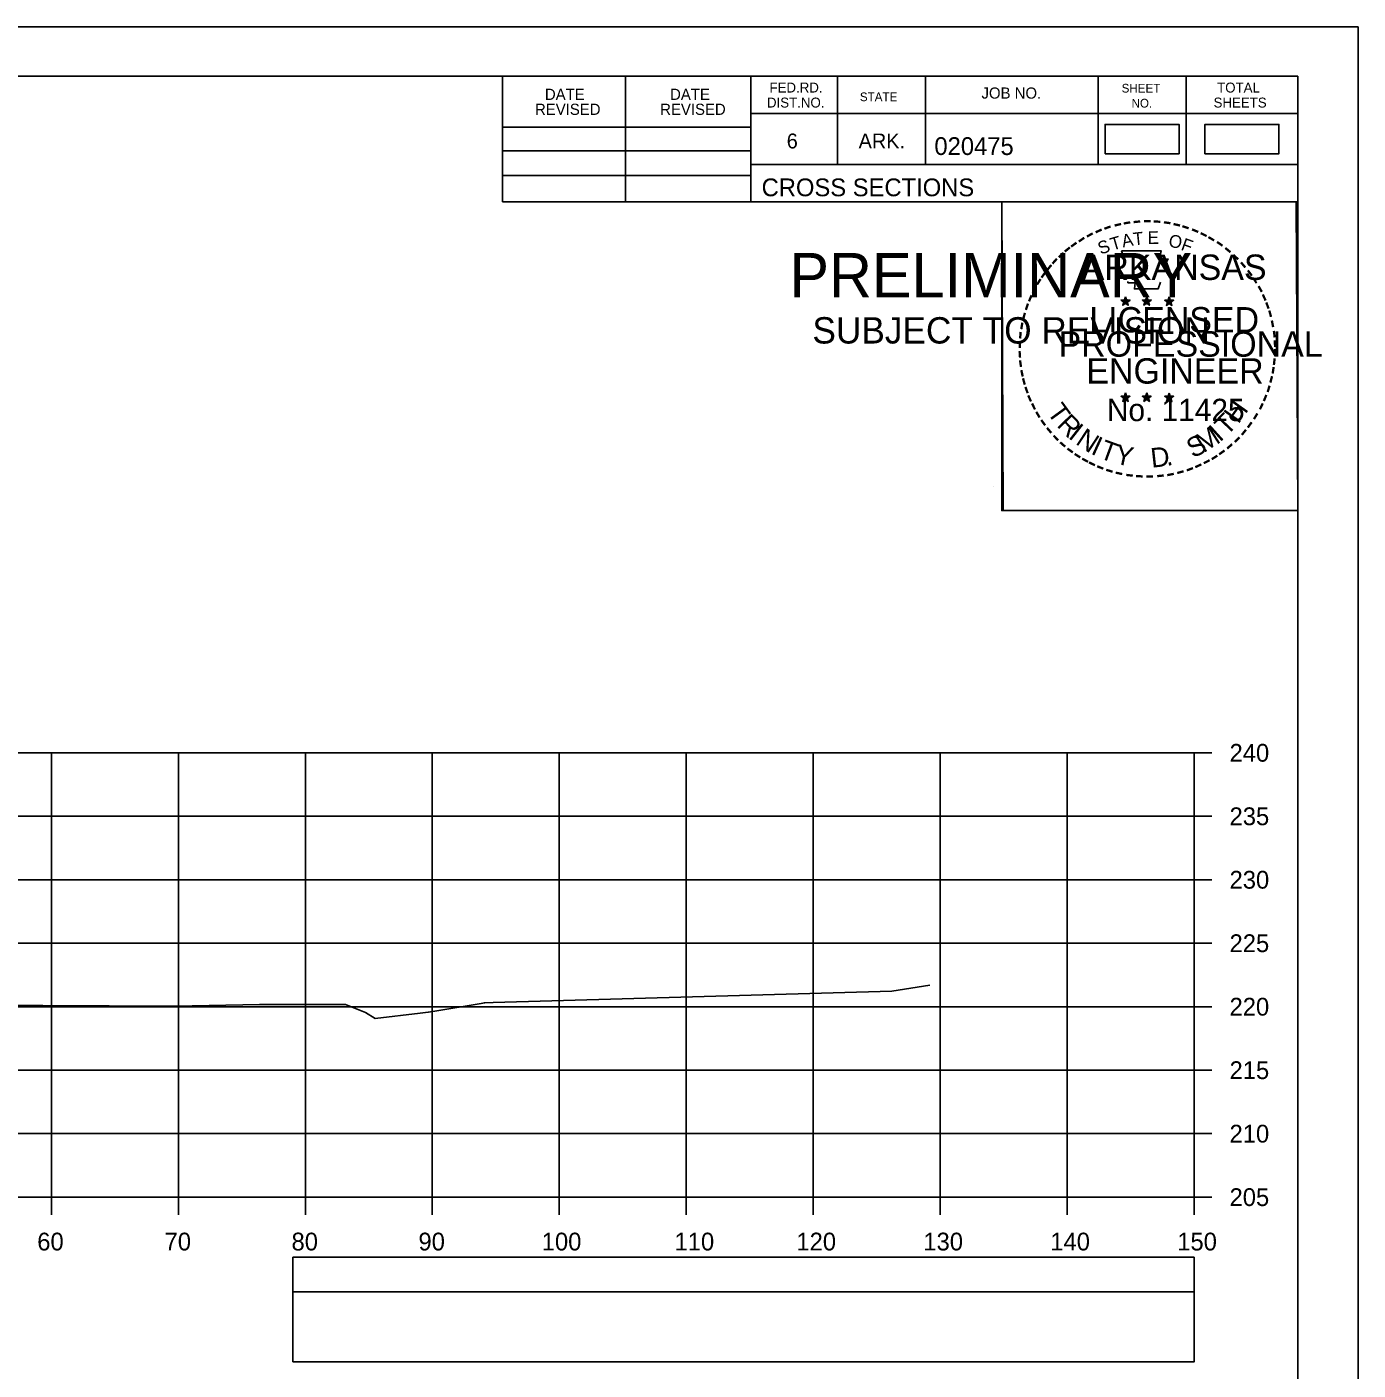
# Model space of a CAD drawing. Extents: x 1386544 to 1388153, y 379785 to 390999.
# Drawn here: x 1387417.7 to 1387522.6, y 386199.7 to 386305.5 of the extents above; entities that cross this region are included whole.
import ezdxf

# ---------------------------------------------------------------- set-up
doc = ezdxf.new("R2010")
doc.units = 0
for name, color, linetype in [('R_Axis', 7, 'Continuous'), ('R_Axis Annot', 7, 'Continuous'), ('R_Border', 7, 'Continuous'), ('R_Border PE', 7, 'Continuous'), ('R_Border Prem', 7, 'Continuous'), ('R_Exist Surface', 7, 'Continuous'), ('R_Grid', 7, 'Continuous'), ('R_No Plot', 7, 'Continuous'), ('S_SHOULDER', 7, 'Continuous')]:
    doc.layers.add(name, color=color, linetype=linetype)

msp = doc.modelspace()

# ---------------------------------------------------------------- linework, layer by layer
at = {"layer": 'R_Axis'}
for p, q in [((1387509.68, 386213.32), (1387509.68, 386248.32)), ((1387511.08, 386248.32), (1387509.68, 386248.32)), ((1387511.08, 386243.32), (1387509.68, 386243.32)), ((1387511.08, 386238.32), (1387509.68, 386238.32)), ((1387511.08, 386233.32), (1387509.68, 386233.32)), ((1387511.08, 386228.32), (1387509.68, 386228.32)), ((1387511.08, 386223.32), (1387509.68, 386223.32)), ((1387511.08, 386218.32), (1387509.68, 386218.32)), ((1387209.68, 386213.32), (1387509.68, 386213.32)), ((1387419.68, 386211.92), (1387419.68, 386213.32)), ((1387429.68, 386211.92), (1387429.68, 386213.32)), ((1387439.68, 386211.92), (1387439.68, 386213.32)), ((1387449.68, 386211.92), (1387449.68, 386213.32)), ((1387459.68, 386211.92), (1387459.68, 386213.32)), ((1387469.68, 386211.92), (1387469.68, 386213.32)), ((1387479.68, 386211.92), (1387479.68, 386213.32)), ((1387489.68, 386211.92), (1387489.68, 386213.32)), ((1387499.68, 386211.92), (1387499.68, 386213.32)), ((1387509.68, 386211.92), (1387509.68, 386213.32)), ((1387511.08, 386213.32), (1387509.68, 386213.32))]:
    msp.add_line(p, q, dxfattribs=at)
at = {"layer": 'R_Axis Annot'}
for points in [[(1387438.7, 386205.87), (1387509.68, 386205.87), (1387509.68, 386208.58), (1387438.7, 386208.58)], [(1387438.7, 386200.34), (1387509.68, 386200.34), (1387509.68, 386205.87), (1387438.7, 386205.87)]]:
    msp.add_lwpolyline(points, close=True, dxfattribs=at)
at = {"layer": 'R_Border'}
for p, q in [((1387201.68, 386301.61), (1387517.86, 386301.61)), ((1387455.22, 386291.73), (1387455.22, 386301.61)), ((1387464.9, 386291.73), (1387464.9, 386301.61)), ((1387474.76, 386301.61), (1387474.76, 386291.73)), ((1387481.6, 386301.61), (1387481.6, 386294.67)), ((1387488.54, 386301.61), (1387488.54, 386294.67)), ((1387502.12, 386301.61), (1387502.12, 386294.67)), ((1387509.06, 386301.61), (1387509.06, 386294.67)), ((1387517.86, 386096.15), (1387517.86, 386301.61)), ((1387517.86, 386298.67), (1387474.76, 386298.67)), ((1387517.86, 386298.69), (1387517.86, 386298.69)), ((1387455.22, 386297.59), (1387474.76, 386297.59)), ((1387455.22, 386295.73), (1387474.76, 386295.73)), ((1387455.22, 386293.79), (1387474.76, 386293.79)), ((1387517.86, 386294.67), (1387474.76, 386294.67)), ((1387477.72, 386294.67), (1387517.86, 386294.67)), ((1387517.86, 386291.73), (1387455.22, 386291.73))]:
    msp.add_line(p, q, dxfattribs=at)
at = {"layer": 'R_Border PE'}
for p, q in [((1387503.94, 386283.98), (1387504.29, 386283.87)), ((1387503.94, 386283.98), (1387504.19, 386283.94)), ((1387503.94, 386283.98), (1387504.18, 386283.86)), ((1387504.07, 386283.58), (1387504.29, 386283.87)), ((1387504.07, 386283.58), (1387504.2, 386283.82)), ((1387504.07, 386283.58), (1387504.29, 386283.79)), ((1387504.29, 386284.24), (1387504.25, 386283.99)), ((1387504.29, 386283.87), (1387504.29, 386284.24)), ((1387504.29, 386284.24), (1387504.34, 386283.99)), ((1387504.64, 386283.98), (1387504.29, 386283.87)), ((1387504.5, 386283.58), (1387504.29, 386283.87)), ((1387504.5, 386283.58), (1387504.29, 386283.79)), ((1387504.64, 386283.98), (1387504.35, 386283.94)), ((1387504.5, 386283.58), (1387504.37, 386283.87)), ((1387504.64, 386283.98), (1387504.43, 386283.88)), ((1387505.61, 386283.98), (1387505.96, 386283.87)), ((1387505.61, 386283.98), (1387505.86, 386283.94)), ((1387505.61, 386283.98), (1387505.85, 386283.86)), ((1387505.74, 386283.58), (1387505.96, 386283.87)), ((1387505.74, 386283.58), (1387505.87, 386283.82)), ((1387505.74, 386283.58), (1387505.96, 386283.79)), ((1387505.96, 386284.24), (1387505.92, 386283.99)), ((1387505.96, 386283.87), (1387505.96, 386284.24)), ((1387505.96, 386284.24), (1387506.01, 386283.99)), ((1387506.31, 386283.98), (1387505.96, 386283.87)), ((1387506.17, 386283.58), (1387505.96, 386283.87)), ((1387506.17, 386283.58), (1387505.96, 386283.79)), ((1387506.31, 386283.98), (1387506.02, 386283.94)), ((1387506.17, 386283.58), (1387506.04, 386283.87)), ((1387506.31, 386283.98), (1387506.1, 386283.88)), ((1387507.38, 386283.97), (1387507.72, 386283.86)), ((1387507.38, 386283.97), (1387507.63, 386283.93)), ((1387507.38, 386283.97), (1387507.61, 386283.85)), ((1387507.51, 386283.56), (1387507.72, 386283.86)), ((1387507.51, 386283.56), (1387507.63, 386283.81)), ((1387507.51, 386283.56), (1387507.72, 386283.78)), ((1387507.72, 386284.23), (1387507.68, 386283.97)), ((1387507.72, 386283.86), (1387507.72, 386284.23)), ((1387507.72, 386284.23), (1387507.77, 386283.98)), ((1387508.07, 386283.97), (1387507.72, 386283.86)), ((1387507.94, 386283.56), (1387507.72, 386283.86)), ((1387507.94, 386283.56), (1387507.72, 386283.78)), ((1387508.07, 386283.97), (1387507.79, 386283.92)), ((1387507.94, 386283.56), (1387507.8, 386283.86)), ((1387508.07, 386283.97), (1387507.87, 386283.87)), ((1387503.94, 386276.41), (1387504.29, 386276.3)), ((1387503.94, 386276.41), (1387504.19, 386276.37)), ((1387503.94, 386276.41), (1387504.17, 386276.29)), ((1387504.07, 386276), (1387504.29, 386276.3)), ((1387504.07, 386276), (1387504.2, 386276.25)), ((1387504.07, 386276), (1387504.28, 386276.22)), ((1387504.29, 386276.67), (1387504.25, 386276.41)), ((1387504.5, 386276), (1387504.28, 386276.22)), ((1387504.29, 386276.3), (1387504.29, 386276.67)), ((1387504.29, 386276.67), (1387504.34, 386276.42)), ((1387504.63, 386276.41), (1387504.29, 386276.3)), ((1387504.5, 386276), (1387504.29, 386276.3)), ((1387504.63, 386276.41), (1387504.35, 386276.36)), ((1387504.5, 386276), (1387504.36, 386276.29)), ((1387504.63, 386276.41), (1387504.43, 386276.31)), ((1387505.61, 386276.41), (1387505.96, 386276.3)), ((1387505.61, 386276.41), (1387505.86, 386276.37)), ((1387505.61, 386276.41), (1387505.84, 386276.29)), ((1387505.74, 386276), (1387505.96, 386276.3)), ((1387505.74, 386276), (1387505.87, 386276.25)), ((1387505.74, 386276), (1387505.95, 386276.22)), ((1387505.96, 386276.67), (1387505.91, 386276.41)), ((1387506.17, 386276), (1387505.95, 386276.22)), ((1387505.96, 386276.3), (1387505.96, 386276.67)), ((1387505.96, 386276.67), (1387506, 386276.42)), ((1387506.3, 386276.41), (1387505.96, 386276.3)), ((1387506.17, 386276), (1387505.96, 386276.3)), ((1387506.3, 386276.41), (1387506.02, 386276.36)), ((1387506.17, 386276), (1387506.03, 386276.29)), ((1387506.3, 386276.41), (1387506.1, 386276.31)), ((1387507.37, 386276.4), (1387507.72, 386276.29)), ((1387507.37, 386276.4), (1387507.63, 386276.36)), ((1387507.37, 386276.4), (1387507.61, 386276.28)), ((1387507.51, 386275.99), (1387507.72, 386276.29)), ((1387507.51, 386275.99), (1387507.63, 386276.24)), ((1387507.51, 386275.99), (1387507.72, 386276.21)), ((1387507.72, 386276.66), (1387507.68, 386276.4)), ((1387507.72, 386276.29), (1387507.72, 386276.66)), ((1387507.72, 386276.66), (1387507.77, 386276.41)), ((1387508.07, 386276.4), (1387507.72, 386276.29)), ((1387507.94, 386275.99), (1387507.72, 386276.29)), ((1387507.94, 386275.99), (1387507.72, 386276.21)), ((1387508.07, 386276.4), (1387507.78, 386276.35)), ((1387507.94, 386275.99), (1387507.8, 386276.28)), ((1387508.07, 386276.4), (1387507.87, 386276.3))]:
    msp.add_line(p, q, dxfattribs=at)
for points in [[(1387503.98, 386287.86), (1387504.25, 386287.04)], [(1387507.49, 386286.94), (1387507.64, 386287.22), (1387506.95, 386287.2), (1387507.1, 386287.86), (1387503.98, 386287.86)], [(1387504.47, 386285.44), (1387504.47, 386285.35), (1387505.04, 386285.33), (1387504.98, 386284.86), (1387506.85, 386284.86), (1387507.05, 386285.4)], [(1387504.29, 386284.24), (1387504.5, 386283.58), (1387503.94, 386283.98), (1387504.64, 386283.98), (1387504.07, 386283.58), (1387504.29, 386284.24)], [(1387505.96, 386284.24), (1387506.17, 386283.58), (1387505.61, 386283.98), (1387506.31, 386283.98), (1387505.74, 386283.58), (1387505.96, 386284.24)], [(1387507.72, 386284.23), (1387507.94, 386283.56), (1387507.38, 386283.97), (1387508.07, 386283.97), (1387507.51, 386283.56), (1387507.72, 386284.23)], [(1387504.29, 386276.67), (1387504.5, 386276), (1387503.94, 386276.41), (1387504.63, 386276.41), (1387504.07, 386276), (1387504.29, 386276.67)], [(1387505.96, 386276.67), (1387506.17, 386276), (1387505.61, 386276.41), (1387506.3, 386276.41), (1387505.74, 386276), (1387505.96, 386276.67)], [(1387507.72, 386276.66), (1387507.94, 386275.99), (1387507.37, 386276.4), (1387508.07, 386276.4), (1387507.51, 386275.99), (1387507.72, 386276.66)]]:
    msp.add_lwpolyline(points, dxfattribs=at)
for centre, radius in [((1387504.29, 386283.87), 0.172), ((1387504.29, 386283.87), 0.145), ((1387504.29, 386283.87), 0.116), ((1387504.29, 386283.87), 0.0991), ((1387504.29, 386283.87), 0.0747), ((1387504.29, 386283.87), 0.0495), ((1387504.29, 386283.87), 0.0296), ((1387505.96, 386283.87), 0.172), ((1387505.96, 386283.87), 0.145), ((1387505.96, 386283.87), 0.116), ((1387505.96, 386283.87), 0.0991), ((1387505.96, 386283.87), 0.0747), ((1387505.96, 386283.87), 0.0495), ((1387505.96, 386283.87), 0.0296), ((1387507.72, 386283.86), 0.172), ((1387507.72, 386283.86), 0.145), ((1387507.72, 386283.86), 0.116), ((1387507.72, 386283.86), 0.0991), ((1387507.72, 386283.86), 0.0747), ((1387507.72, 386283.86), 0.0495), ((1387507.72, 386283.86), 0.0296), ((1387504.29, 386276.3), 0.172), ((1387504.29, 386276.3), 0.145), ((1387504.29, 386276.3), 0.116), ((1387504.29, 386276.3), 0.0991), ((1387504.29, 386276.3), 0.0747), ((1387504.29, 386276.3), 0.0495), ((1387504.29, 386276.3), 0.0296), ((1387505.95, 386276.3), 0.172), ((1387505.95, 386276.3), 0.145), ((1387505.95, 386276.3), 0.116), ((1387505.95, 386276.3), 0.0991), ((1387505.95, 386276.3), 0.0747), ((1387505.95, 386276.3), 0.0495), ((1387505.95, 386276.3), 0.0296), ((1387507.72, 386276.29), 0.172), ((1387507.72, 386276.29), 0.145), ((1387507.72, 386276.29), 0.116), ((1387507.72, 386276.29), 0.0991), ((1387507.72, 386276.29), 0.0747), ((1387507.72, 386276.29), 0.0495), ((1387507.72, 386276.29), 0.0296)]:
    msp.add_circle(centre, radius, dxfattribs=at)
at = {"layer": 'R_Exist Surface'}
msp.add_lwpolyline([(1387413.75, 386228.45), (1387429.44, 386228.37), (1387436.08, 386228.5), (1387442.83, 386228.49), (1387444.41, 386227.86), (1387445.18, 386227.39), (1387448.72, 386227.8), (1387449.36, 386227.88), (1387449.89, 386227.98), (1387453.54, 386228.58), (1387453.79, 386228.63), (1387453.83, 386228.63), (1387454.47, 386228.65), (1387485.88, 386229.55), (1387486.88, 386229.7), (1387488.86, 386230.01)], dxfattribs=at)
at = {"layer": 'R_Grid'}
for p, q in [((1387209.68, 386248.32), (1387509.68, 386248.32)), ((1387419.68, 386213.32), (1387419.68, 386248.32)), ((1387429.68, 386213.32), (1387429.68, 386248.32)), ((1387439.68, 386213.32), (1387439.68, 386248.32)), ((1387449.68, 386213.32), (1387449.68, 386248.32)), ((1387459.68, 386213.32), (1387459.68, 386248.32)), ((1387469.68, 386213.32), (1387469.68, 386248.32)), ((1387479.68, 386213.32), (1387479.68, 386248.32)), ((1387489.68, 386213.32), (1387489.68, 386248.32)), ((1387499.68, 386213.32), (1387499.68, 386248.32)), ((1387509.68, 386213.32), (1387509.68, 386248.32)), ((1387209.68, 386243.32), (1387509.68, 386243.32)), ((1387209.68, 386238.32), (1387509.68, 386238.32)), ((1387209.68, 386233.32), (1387509.68, 386233.32)), ((1387209.68, 386228.32), (1387509.68, 386228.32)), ((1387209.68, 386223.32), (1387509.68, 386223.32)), ((1387209.68, 386218.32), (1387509.68, 386218.32)), ((1387209.68, 386213.32), (1387509.68, 386213.32))]:
    msp.add_line(p, q, dxfattribs=at)
at = {"layer": 'R_No Plot'}
for p, q in [((1387189.28, 386305.5), (1387522.61, 386305.5)), ((1387493.89, 386269.27), (1387493.89, 386269.27))]:
    msp.add_line(p, q, dxfattribs=at)
for points in [[(1387189.27, 386305.5), (1387522.61, 386305.5), (1387522.61, 386092.17), (1387189.27, 386092.17)], [(1387435.6, 386301.61), (1387455.22, 386301.61), (1387455.22, 386291.73), (1387471.33, 386291.73), (1387494.53, 386291.73), (1387494.53, 386267.4), (1387517.86, 386267.4), (1387517.86, 386096.15), (1387201.68, 386096.15), (1387201.68, 386301.61)], [(1387494.53, 386291.73), (1387517.74, 386291.73), (1387517.86, 386267.4), (1387494.65, 386267.4)]]:
    msp.add_lwpolyline(points, close=True, dxfattribs=at)
at = {"layer": 'S_SHOULDER'}
for points in [[(1387502.67, 386295.51), (1387508.5, 386295.51), (1387508.5, 386297.82), (1387502.67, 386297.82)], [(1387510.54, 386295.51), (1387516.37, 386295.51), (1387516.37, 386297.82), (1387510.54, 386297.82)]]:
    msp.add_lwpolyline(points, close=True, dxfattribs=at)

# ---------------------------------------------------------------- texts
at = {"layer": 'R_Axis Annot'}
for s, p in [('240', (1387512.48, 386247.62)), ('235', (1387512.48, 386242.62)), ('230', (1387512.48, 386237.62)), ('225', (1387512.48, 386232.62)), ('220', (1387512.48, 386227.62)), ('215', (1387512.48, 386222.62)), ('210', (1387512.48, 386217.62)), ('205', (1387512.48, 386212.62)), ('60', (1387418.56, 386209.12)), ('70', (1387428.59, 386209.12)), ('80', (1387438.59, 386209.12)), ('90', (1387448.59, 386209.12)), ('100', (1387458.3, 386209.12)), ('110', (1387468.76, 386209.12)), ('120', (1387478.36, 386209.12)), ('130', (1387488.36, 386209.12)), ('140', (1387498.36, 386209.12)), ('150', (1387508.36, 386209.12))]:
    msp.add_text(s, height=1.4, dxfattribs=at).set_placement(p)
at = {"layer": 'R_Border'}
for s, height, p in [('DATE', 0.879, (1387458.55, 386299.75)), ('DATE', 0.879, (1387468.41, 386299.75)), ('FED.RD.', 0.782, (1387476.24, 386300.33)), ('STATE', 0.684, (1387483.36, 386299.65)), ('JOB NO.', 0.879, (1387492.94, 386299.85)), ('SHEET', 0.684, (1387503.98, 386300.33)), ('TOTAL', 0.782, (1387511.5, 386300.33)), ('REVISED', 0.879, (1387457.77, 386298.57)), ('REVISED', 0.879, (1387467.63, 386298.57)), ('DIST.NO.', 0.782, (1387476.04, 386299.15)), ('NO.', 0.684, (1387504.76, 386299.15)), ('SHEETS', 0.782, (1387511.22, 386299.15)), ('6', 1.17, (1387477.6, 386295.93)), ('ARK.', 1.172, (1387483.26, 386295.93)), ('020475', 1.4, (1387489.23, 386295.41)), ('CROSS SECTIONS', 1.4, (1387475.62, 386292.16))]:
    msp.add_text(s, height=height, rotation=360, dxfattribs=at).set_placement(p)
at = {"layer": 'R_Border PE'}
for s, height, rotation, p in [('-', 1.6, 24.3072, (1387502.1, 386288.72)), ('-', 1.6, 19.1761, (1387502.73, 386288.99)), ('-', 1.6, 13.6301, (1387503.48, 386289.23)), ('-', 1.6, 10.2193, (1387504.16, 386289.39)), ('-', 1.6, 5.8968, (1387504.89, 386289.5)), ('-', 1.6, 0.1862, (1387505.66, 386289.57)), ('-', 1.6, 357.743, (1387506.38, 386289.56)), ('-', 1.6, 352.1617, (1387507.13, 386289.51)), ('-', 1.6, 347.2049, (1387507.84, 386289.39)), ('-', 1.6, 342.3362, (1387508.48, 386289.24)), ('-', 1.6, 337.8551, (1387509.21, 386289.01)), ('-', 1.6, 36.2317, (1387500.29, 386287.64)), ('-', 1.6, 34.0636, (1387500.87, 386288.03)), ('-', 1.6, 28.7918, (1387501.46, 386288.4)), ('S', 1, 21.594, (1387502.34, 386287.54)), ('T', 1, 16.4036, (1387503.25, 386287.87)), ('A', 1, 11.2132, (1387504.08, 386288.12)), ('T', 1, 6.0228, (1387504.93, 386288.29)), ('E', 1, 0.8323, (1387506.03, 386288.4)), ('O', 1, 350.4515, (1387507.63, 386288.19)), ('F', 1, 340.0707, (1387508.59, 386287.96)), ('-', 1.6, 334.1211, (1387509.85, 386288.74)), ('-', 1.6, 329.6409, (1387510.42, 386288.46)), ('-', 1.6, 325.8627, (1387511.07, 386288.1)), ('-', 1.6, 42.9622, (1387499.38, 386286.84)), ('-', 1.6, 38.9507, (1387499.81, 386287.26)), ('ARKANSAS', 2, 360, (1387500.83, 386285.57)), ('-', 1.6, 320.5297, (1387511.68, 386287.67)), ('-', 1.6, 315.5786, (1387512.28, 386287.18)), ('-', 1.6, 50.6142, (1387498.53, 386285.88)), ('-', 1.6, 48.423, (1387498.93, 386286.37)), ('-', 1.6, 309.8797, (1387512.85, 386286.63)), ('-', 1.6, 306.6522, (1387513.37, 386286.03)), ('-', 1.6, 58.0706, (1387497.79, 386284.79)), ('-', 1.6, 54.2325, (1387498.11, 386285.31)), ('-', 1.4, 303.6753, (1387513.86, 386285.46)), ('-', 1.6, 67.7743, (1387497.22, 386283.56)), ('-', 1.6, 62.8713, (1387497.48, 386284.17)), ('-', 1.6, 299.6684, (1387514.18, 386284.86)), ('-', 1.6, 294.6628, (1387514.5, 386284.25)), ('-', 1.6, 72.3945, (1387497, 386282.93)), ('LICENSED', 2, 360, (1387501.43, 386281.43)), ('DWB', 0.01, 360, (1387504.28, 386283.87)), ('DWB', 0.01, 360, (1387505.95, 386283.87)), ('DWB', 0.01, 360, (1387507.71, 386283.86)), ('-', 1.6, 290.5728, (1387514.76, 386283.67)), ('-', 1.6, 81.2013, (1387496.67, 386281.5)), ('-', 1.6, 75.461, (1387496.8, 386282.22)), ('-', 1.6, 285.1233, (1387514.99, 386283.09)), ('-', 1.6, 280.5493, (1387515.19, 386282.35)), ('-', 1.6, 85.1863, (1387496.59, 386280.81)), ('PROFESSIONAL', 2, 360, (1387499.01, 386279.52)), ('-', 1.6, 276.5962, (1387515.35, 386281.58)), ('-', 1.6, 89.0622, (1387496.57, 386280.11)), ('-', 1.6, 274.3301, (1387515.41, 386280.86)), ('-', 1.6, 269.9407, (1387515.45, 386280.22)), ('-', 1.6, 94.1959, (1387496.6, 386279.39)), ('-', 1.6, 98.9479, (1387496.68, 386278.72)), ('ENGINEER', 2, 360, (1387501.2, 386277.4)), ('-', 1.6, 263.5172, (1387515.43, 386279.56)), ('-', 1.6, 101.7149, (1387496.81, 386277.99)), ('-', 1.6, 255.7626, (1387515.25, 386278.23)), ('-', 1.6, 260.9953, (1387515.36, 386278.9)), ('-', 1.6, 105.4578, (1387496.97, 386277.39)), ('-', 1.6, 109.0874, (1387497.19, 386276.76)), ('-', 1.6, 252.8681, (1387515.07, 386277.51)), ('-', 1.6, 114.0643, (1387497.44, 386276.16)), ('-', 1.6, 115.7289, (1387497.75, 386275.55)), ('T', 1.54, 306.0406, (1387498.05, 386275.14)), ('No. 11425', 1.757, 360, (1387502.82, 386274.45)), ('DWB', 0.01, 360, (1387504.27, 386276.29)), ('DWB', 0.01, 360, (1387505.94, 386276.3)), ('DWB', 0.01, 360, (1387507.71, 386276.29)), ('H', 1.54, 54.6088, (1387513.17, 386274.17)), ('-', 1.6, 244.6197, (1387514.58, 386276.2)), ('-', 1.6, 247.8887, (1387514.84, 386276.83)), ('-', 1.6, 120.4471, (1387498.1, 386274.96)), ('R', 1.54, 314.005, (1387498.81, 386274.09)), ('T', 1.54, 46.6444, (1387512.28, 386273.23)), ('-', 1.6, 239.0712, (1387514.19, 386275.45)), ('-', 1.6, 125.8934, (1387498.51, 386274.4)), ('-', 1.6, 130.7181, (1387498.97, 386273.85)), ('I', 1.54, 321.9694, (1387499.71, 386273.16)), ('N', 1.54, 326.5002, (1387500.28, 386272.69)), ('M', 1.54, 32.6563, (1387510.43, 386271.91)), ('I', 1.54, 42.1136, (1387511.71, 386272.75)), ('-', 1.6, 231.2538, (1387513.35, 386274.23)), ('-', 1.6, 233.8452, (1387513.78, 386274.8)), ('-', 1.6, 134.2238, (1387499.49, 386273.3)), ('-', 1.6, 138.9338, (1387500.01, 386272.84)), ('I', 1.54, 335.3603, (1387501.48, 386271.9)), ('T', 1.54, 339.8912, (1387502.14, 386271.57)), ('Y', 1.54, 347.8556, (1387503.36, 386271.13)), ('S', 1.54, 26.9312, (1387509.59, 386271.5)), ('-', 1.6, 221.0851, (1387512.35, 386273.16)), ('-', 1.6, 225.7653, (1387512.88, 386273.67)), ('-', 1.6, 144.6463, (1387500.57, 386272.43)), ('-', 1.6, 148.0898, (1387501.13, 386272.06)), ('-', 1.6, 151.5704, (1387501.71, 386271.74)), ('D', 1.54, 6.3969, (1387506.35, 386270.77)), ('-', 1.6, 212.2491, (1387511.27, 386272.3)), ('-', 1.6, 215.7363, (1387511.8, 386272.69)), ('-', 1.6, 154.6002, (1387502.23, 386271.49)), ('-', 1.6, 158.5612, (1387502.85, 386271.24)), ('-', 1.6, 162.7983, (1387503.54, 386271.02)), ('.', 1.54, 13.7642, (1387507.54, 386270.9)), ('-', 1.6, 195.4743, (1387508.79, 386271.12)), ('-', 1.6, 200.7184, (1387509.47, 386271.36)), ('-', 1.6, 204.2516, (1387510.09, 386271.64)), ('-', 1.6, 207.3568, (1387510.71, 386271.96)), ('-', 1.6, 167.5555, (1387504.25, 386270.86)), ('-', 1.6, 173.1155, (1387505.03, 386270.75)), ('-', 1.6, 176.5183, (1387505.77, 386270.7)), ('-', 1.6, 181.5918, (1387506.52, 386270.71)), ('-', 1.6, 185.8167, (1387507.33, 386270.79)), ('-', 1.6, 191.2858, (1387508.06, 386270.92))]:
    msp.add_text(s, height=height, rotation=rotation, dxfattribs=at).set_placement(p)
at = {"layer": 'R_Border Prem'}
for s, height, p in [('PRELIMINARY', 3.5, (1387477.81, 386284.19)), ('DWB', 0.01, (1387478.55, 386286.04)), ('SUBJECT TO REVISION', 2.0751, (1387479.62, 386280.56))]:
    msp.add_text(s, height=height, rotation=360, dxfattribs=at).set_placement(p)

doc.saveas('drawing.dxf')
